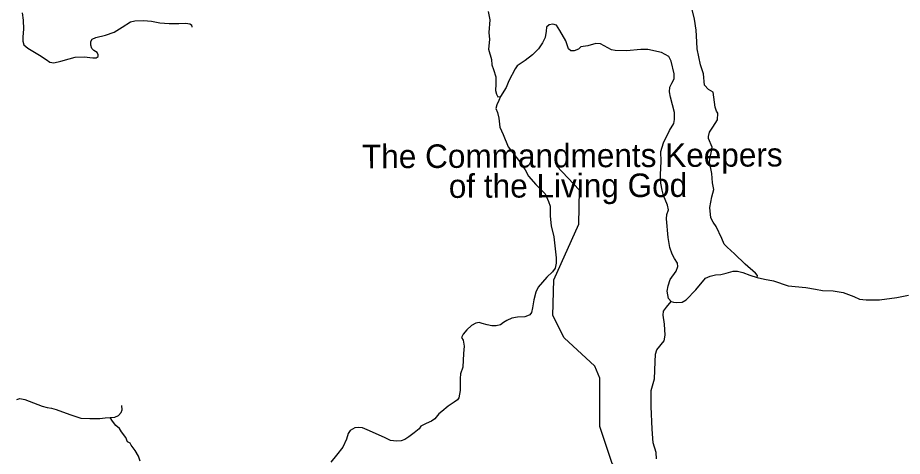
# Model space of a CAD drawing. Extents: x 1159738 to 1321356, y 736314 to 882035.
# Drawn here: x 1228781 to 1234408, y 805126 to 807918 of the extents above; entities that cross this region are included whole.
import ezdxf

# ---------------------------------------------------------------- set-up
doc = ezdxf.new("R2010")
doc.units = 0
for name, color, linetype in [('Exist Cultural Church Label', 7, 'Continuous'), ('Exist Hydrographic Creek Single Shore', 7, 'Continuous'), ('Exist Road Non-System Type 51', 7, 'Continuous')]:
    doc.layers.add(name, color=color, linetype=linetype)

msp = doc.modelspace()

# ---------------------------------------------------------------- linework, layer by layer
at = {"layer": 'Exist Hydrographic Creek Single Shore'}
msp.add_lwpolyline([(1234457.6, 802635.9), (1234201.6, 802726.4), (1234104.6, 802836.7), (1233978.6, 803114.9), (1233816.5, 803321.7), (1233704.6, 803514.3), (1233389.5, 803907.9), (1233175.5, 803997.6), (1233053.5, 804124.8), (1232886.5, 804446.5), (1232832.5, 804615), (1232656.6, 804910.7), (1232641.5, 804976.7), (1232561.5, 805080), (1232483.5, 805314.6), (1232483.5, 805623.2), (1232452.5, 805699.4), (1232256.5, 805880.5), (1232185.5, 806023.1), (1232191.5, 806249.5), (1232350.5, 806604.1), (1232355.5, 806820.6), (1232209.4, 806974.6)], dxfattribs=at)
at = {"layer": 'Exist Road Non-System Type 51'}
for points in [[(1228809.9, 807948), (1228816.1, 807902), (1228818.2, 807845.4), (1228814.1, 807796.1), (1228814.1, 807768.9), (1228820.3, 807745.8), (1228845.4, 807724.9), (1228918.7, 807678.8), (1228962.6, 807651.6), (1228985.6, 807634.9), (1229010.7, 807630.7), (1229054.7, 807641.2), (1229109.1, 807655.8), (1229146.7, 807666.3), (1229203.2, 807668.4), (1229259.7, 807662.1), (1229279.6, 807661.6), (1229292.1, 807669.9), (1229293.2, 807681.5), (1229286.9, 807696.1), (1229266, 807708.7), (1229252.4, 807721.2), (1229247.2, 807743.2), (1229247.2, 807766.3), (1229254.5, 807780.9), (1229278.5, 807792.4), (1229339.2, 807806), (1229394.7, 807825.9), (1229445.9, 807857.3), (1229498.2, 807890.8), (1229526.5, 807898.2), (1229580.9, 807899.2), (1229633.2, 807896.1), (1229685.5, 807884.6), (1229744.1, 807881.4), (1229805.8, 807880.4), (1229849.7, 807882.5), (1229876.9, 807879.3), (1229885.9, 807873.1), (1229889, 807857.4)], [(1231774.7, 807957.3), (1231783.4, 807904.8), (1231779, 807823.8), (1231781.2, 807779), (1231775.8, 807717.7), (1231795.3, 807651.8), (1231797.5, 807616.8), (1231807.4, 807587.3), (1231821.6, 807542.4), (1231822.7, 807495.4), (1231820.5, 807454.9), (1231827, 807430.8), (1231834.7, 807413.3), (1231853, 807417)], [(1233483.9, 806265), (1233485.9, 806277.4), (1233474.9, 806291.7), (1233409.3, 806348.5), (1233341.6, 806414.2), (1233293.5, 806456.8), (1233274.9, 806476.5), (1233259.6, 806511.5), (1233223.5, 806588.1), (1233204.9, 806616.6), (1233189.6, 806643.9), (1233184.1, 806710.6), (1233195.5, 806777.7), (1233209.7, 806824.7), (1233200.9, 806867.4), (1233196.6, 806926.5), (1233188.9, 806968), (1233181.3, 806996.5), (1233183.4, 807019.5), (1233192.2, 807057.7), (1233198.8, 807092.8), (1233175.8, 807148.5), (1233174.7, 807160.6), (1233182.4, 807189), (1233202, 807220.7), (1233232.5, 807268.1), (1233234.6, 807309.6), (1233227, 807323.9), (1233218.2, 807347.9), (1233205.1, 807443.1), (1233175.6, 807461.7), (1233149.4, 807488), (1233142.8, 807560.2), (1233124.2, 807618.1), (1233103.8, 807720.1), (1233101.6, 807764.9), (1233097.2, 807838.2), (1233085.2, 807909.3), (1233072.1, 807969.5)], [(1232938.4, 806111.8), (1232920, 806131.4), (1232912.4, 806177.3), (1232918.9, 806211.3), (1232932, 806250.6), (1232969.2, 806305.3), (1232980.1, 806333.8), (1232979.1, 806354.6), (1232959.4, 806385.2), (1232944.1, 806413.6), (1232928.8, 806455.2), (1232917.8, 806518.7), (1232909, 806637.1), (1232911.2, 806664.4), (1232920, 806695.1), (1232914.5, 806724.6), (1232888.3, 806785.9), (1232879.5, 806819.8), (1232873, 806863.5), (1232870.8, 806920.4), (1232875.1, 807001.4), (1232872, 807066.2), (1232889.5, 807120.9), (1232927.7, 807199.7), (1232955.1, 807243.5), (1232958.4, 807270.8), (1232959.5, 807313.5), (1232934.3, 807413), (1232926.7, 807445.2), (1232930, 807474.7), (1232942, 807502), (1232957.3, 807529.4), (1232957.3, 807560), (1232938.7, 807642.1), (1232922.3, 807670.5), (1232876.4, 807696.8), (1232790, 807715.4), (1232745.2, 807715.4), (1232653.4, 807707.7), (1232581.2, 807709.9), (1232558.3, 807714.3), (1232488.3, 807751.5), (1232458.8, 807752.6), (1232408.5, 807739.4), (1232362.6, 807732.9), (1232348.4, 807717.6), (1232321, 807707.7), (1232300.3, 807706.6), (1232285, 807718.7), (1232268.6, 807771.2), (1232230.3, 807835.7), (1232207.9, 807869.4), (1232186, 807877.1), (1232160.9, 807872.7), (1232144.5, 807857.4), (1232143.4, 807832.2), (1232136.9, 807791.7), (1232118.3, 807758.9), (1232093.1, 807719.5), (1232054.9, 807681.3), (1232008.9, 807645.2), (1231958.7, 807611.2), (1231944.4, 807592.6), (1231905.1, 807515), (1231887.6, 807473.4), (1231853, 807417), (1231842.1, 807390.7), (1231827.9, 807362.3), (1231823.5, 807340.4), (1231833.3, 807314.2), (1231842.1, 807279.2), (1231848.6, 807220.1), (1231869.4, 807174.1), (1231900, 807095.4), (1231982, 806992), (1232009.3, 806950.4), (1232031.1, 806908.8), (1232077.1, 806856.3), (1232137.2, 806797.3), (1232156.7, 806747.4), (1232167.6, 806717.8), (1232167.6, 806655.5), (1232174.2, 806592), (1232190.6, 806522), (1232205.9, 806390.2), (1232205.9, 806355.2), (1232199.3, 806322.4), (1232182.9, 806299.4), (1232146.9, 806265.5), (1232092.3, 806202.8), (1232077, 806169.9), (1232063.8, 806121.8), (1232055.1, 806070.4), (1232048.5, 806042), (1232038.7, 806026.6), (1232023.4, 806019), (1232005.9, 806014.6), (1231961.1, 806012.4), (1231925, 806004.8), (1231892.2, 805990.5), (1231871.4, 805978.5)], [(1232938.4, 806111.8), (1232953.6, 806107.4), (1232974.4, 806105.2), (1233008.3, 806107.4), (1233032.4, 806121.7), (1233094.7, 806186.2), (1233157, 806260.6), (1233185.4, 806271.5), (1233220.4, 806280.3), (1233253.2, 806283.6), (1233288.2, 806291.2), (1233331.9, 806303.3), (1233359.2, 806304.3), (1233393.1, 806296.7), (1233437.9, 806278.1), (1233483.9, 806265), (1233530.9, 806252.9), (1233588.8, 806242), (1233682, 806210.3), (1233794.6, 806200.4), (1233855.8, 806189.5), (1233900.7, 806180.8), (1233967.3, 806179.7), (1234031.8, 806168.7), (1234100.7, 806142.5), (1234135.7, 806127.1), (1234177.2, 806121.7), (1234263.6, 806121.7), (1234372.9, 806137), (1234448.4, 806151.2)], [(1232843.8, 805109.2), (1232842.7, 805150.6), (1232823.7, 805211), (1232816.6, 805298.6), (1232810.7, 805443.1), (1232810.7, 805545.3), (1232830.8, 805619.9), (1232836.8, 805726.5), (1232837.9, 805776.2), (1232847.4, 805804.6), (1232893.6, 805861.5), (1232900.5, 805896.3), (1232894.6, 805966.1), (1232887.5, 806024.1), (1232889.8, 806049), (1232908.8, 806075.1), (1232938.4, 806111.8)], [(1231871.4, 805978.5), (1231851.8, 805963.2), (1231825.5, 805956.6), (1231796, 805956.6), (1231766.5, 805963.2), (1231735.9, 805970.8), (1231716.2, 805977.4), (1231695.4, 805974.1), (1231667, 805957.7), (1231638.6, 805930.4), (1231615.6, 805903), (1231603.6, 805881.1)], [(1231603.6, 805881.1), (1231613.9, 805865.1), (1231621.5, 805826.8), (1231617.1, 805779.7), (1231611.7, 805693.3), (1231597.5, 805650.6), (1231595.3, 805621.1), (1231596.4, 805545.6), (1231586.6, 805498.1), (1231578.9, 805484.9), (1231557.1, 805469.6), (1231518.8, 805445.5), (1231478.3, 805411.6), (1231459.8, 805395.2), (1231433.5, 805363.5), (1231413.9, 805350.4), (1231378.9, 805334), (1231345, 805318.6), (1231334, 805300), (1231302.3, 805276), (1231269.5, 805250.8), (1231243.8, 805233.7), (1231219.8, 805225), (1231190.2, 805222.8), (1231153.1, 805227.1), (1231118.1, 805243.6), (1231019.7, 805288.4), (1230974.9, 805308.1), (1230948.6, 805309.2), (1230924.6, 805307), (1230896.2, 805289.5), (1230883.1, 805272), (1230872.1, 805234.8), (1230849.2, 805184.5), (1230809.8, 805133.1), (1230772.6, 805089.3)], [(1228774.9, 805487.6), (1228795.2, 805493), (1228827.2, 805486.6), (1228935.9, 805444.9), (1228968.2, 805436.3), (1228997, 805433.1), (1229025.8, 805424.6), (1229112.2, 805391.5), (1229183.6, 805369.1), (1229240.1, 805365.9), (1229303, 805367), (1229338.2, 805370.2), (1229369.1, 805373.4), (1229399, 805375.5), (1229421.4, 805385.1), (1229439.5, 805404.3), (1229445.9, 805422.5), (1229442.7, 805449.1)], [(1229559.8, 805095.6), (1229550.2, 805126.5), (1229527.8, 805162.8), (1229502.2, 805196.9), (1229495.8, 805209.7), (1229478.7, 805218.3), (1229468.1, 805244.9), (1229440.4, 805281.2), (1229427.6, 805302.6), (1229404.3, 805322.4), (1229385.1, 805350.2), (1229369.1, 805373.4)]]:
    msp.add_lwpolyline(points, dxfattribs=at)

# ---------------------------------------------------------------- texts
at = {"layer": 'Exist Cultural Church Label'}
for s, p in [('The Commandments Keepers', (1230971.4, 806959.3)), ('of the Living God', (1231523.6, 806770.7))]:
    msp.add_text(s, height=150, rotation=0.2504, dxfattribs=at).set_placement(p)

doc.saveas('drawing.dxf')
